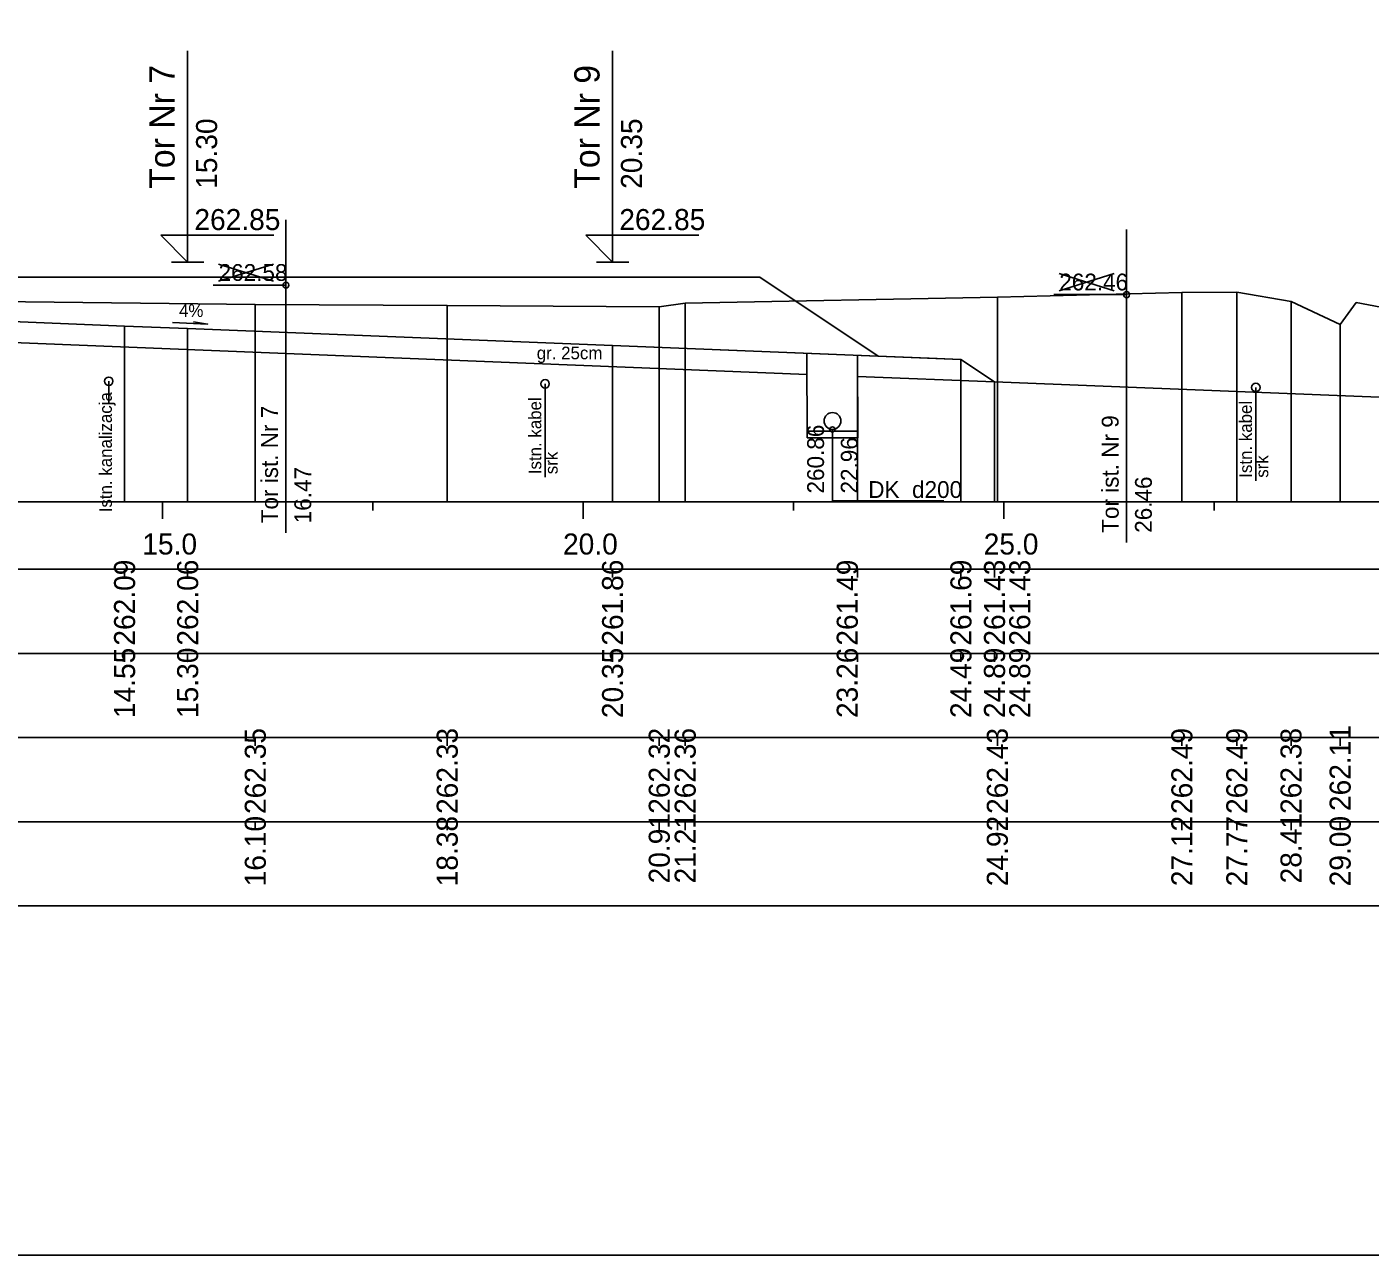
# Model space of a CAD drawing. Extents: x 6516023 to 6560129, y 5513077 to 5529206.
# Drawn here: x 6519154.1 to 6519170.07, y 5514484.66 to 5514499.25 of the extents above; entities that cross this region are included whole.
import ezdxf

# ---------------------------------------------------------------- set-up
doc = ezdxf.new("R2010")
doc.units = 0
for name, color, linetype in [('IR_default', 7, 'Continuous'), ('TOR_PRZEK_P-kable', 7, 'Continuous'), ('TOR_PRZEK_P-komponent', 7, 'Continuous'), ('TOR_PRZEK_P-odwodnienie', 7, 'Continuous'), ('TOR_PRZEK_P-opisy', 7, 'Continuous'), ('TOR_PRZEK_P-tabelka istniejace', 7, 'Continuous'), ('TOR_PRZEK_P-tabelka projektowane', 7, 'Continuous'), ('TOR_PRZEK_P-teren istniejacy', 7, 'Continuous'), ('TOR_PRZEK_P-tory istniejace', 7, 'Continuous'), ('TOR_PRZEK_P-tory projektowane', 7, 'Continuous'), ('TOR_PRZEK_P-uklad odniesienia', 7, 'Continuous'), ('TOR_PRZEK_P-warstwa ochronna I', 7, 'Continuous'), ('TOR_PRZEK_P-warstwa ochronna II', 7, 'Continuous'), ('TOR_RAMKI-ramka+tabelka 1', 7, 'Continuous')]:
    doc.layers.add(name, color=color, linetype=linetype)

msp = doc.modelspace()

# ---------------------------------------------------------------- linework, layer by layer
at = {"layer": 'IR_default'}
msp.add_lwpolyline([(6519153.577, 5514496.276), (6519154.263, 5514496.276), (6519157.763, 5514496.276), (6519158.613, 5514496.276), (6519159.313, 5514496.276), (6519160.893, 5514496.276), (6519162.813, 5514496.276), (6519163.448, 5514495.852), (6519164.221, 5514495.337), (6519164.826, 5514495.313), (6519165.203, 5514495.298), (6519165.602, 5514495.032), (6519173.253, 5514494.726), (6519174.063, 5514494.186), (6519174.463, 5514494.186), (6519175.375, 5514494.794)], dxfattribs=at)
at = {"layer": 'TOR_PRZEK_P-kable'}
for p, q in [((6519155.075, 5514495.04), (6519155.075, 5514494.77)), ((6519160.261, 5514495.009), (6519160.261, 5514493.899)), ((6519168.708, 5514494.967), (6519168.708, 5514493.857))]:
    msp.add_line(p, q, dxfattribs=at)
for centre in [(6519155.075, 5514495.04), (6519160.261, 5514495.009), (6519168.708, 5514494.967)]:
    msp.add_circle(centre, 0.05, dxfattribs=at)
at = {"layer": 'TOR_PRZEK_P-komponent'}
msp.add_lwpolyline([(6519153.013, 5514496.275), (6519154.263, 5514496.276), (6519157.763, 5514496.276), (6519159.313, 5514496.276), (6519162.813, 5514496.276), (6519164.221, 5514495.337), (6519161.063, 5514495.464), (6519156.013, 5514495.666), (6519155.263, 5514495.696), (6519153.638, 5514495.761)], dxfattribs=at)
at = {"layer": 'TOR_PRZEK_P-odwodnienie'}
for p, q in [((6519163.376, 5514494.367), (6519163.373, 5514495.371)), ((6519163.976, 5514494.369), (6519163.973, 5514495.347)), ((6519163.976, 5514494.448), (6519163.376, 5514494.448)), ((6519163.976, 5514494.368), (6519163.376, 5514494.368))]:
    msp.add_line(p, q, dxfattribs=at)
msp.add_lwpolyline([(6519163.676, 5514494.468), (6519163.676, 5514493.617), (6519165.001, 5514493.617)], dxfattribs=at)
for centre, radius in [((6519163.676, 5514494.568), 0.1), ((6519163.676, 5514494.468), 0.03)]:
    msp.add_circle(centre, radius, dxfattribs=at)
at = {"layer": 'TOR_PRZEK_P-opisy'}
msp.add_lwpolyline([(6519155.831, 5514495.738), (6519156.249, 5514495.719), (6519156.081, 5514495.747)], dxfattribs=at)
at = {"layer": 'TOR_PRZEK_P-tabelka istniejace'}
for p, q in [((6519156.817, 5514490.706), (6519156.817, 5514490.806)), ((6519159.098, 5514490.706), (6519159.098, 5514490.806)), ((6519161.618, 5514490.706), (6519161.618, 5514490.806)), ((6519161.926, 5514490.706), (6519161.926, 5514490.806)), ((6519165.636, 5514490.706), (6519165.636, 5514490.806)), ((6519167.829, 5514490.706), (6519167.829, 5514490.806)), ((6519168.482, 5514490.706), (6519168.482, 5514490.806)), ((6519169.126, 5514490.706), (6519169.126, 5514490.806)), ((6519169.71, 5514490.706), (6519169.71, 5514490.806)), ((6519089.663, 5514489.806), (6519183.463, 5514489.806)), ((6519156.817, 5514489.706), (6519156.817, 5514489.806)), ((6519159.098, 5514489.706), (6519159.098, 5514489.806)), ((6519161.618, 5514489.706), (6519161.618, 5514489.806)), ((6519161.926, 5514489.706), (6519161.926, 5514489.806)), ((6519165.636, 5514489.706), (6519165.636, 5514489.806)), ((6519167.829, 5514489.706), (6519167.829, 5514489.806)), ((6519168.482, 5514489.706), (6519168.482, 5514489.806)), ((6519169.126, 5514489.706), (6519169.126, 5514489.806)), ((6519169.71, 5514489.706), (6519169.71, 5514489.806))]:
    msp.add_line(p, q, dxfattribs=at)
for points in [[(6519165.636, 5514496.039), (6519165.636, 5514493.806), (6519165.636, 5514493.676), (6519165.636, 5514493.606)], [(6519167.829, 5514496.095), (6519167.829, 5514493.806), (6519167.829, 5514493.676), (6519167.829, 5514493.606)], [(6519168.482, 5514496.099), (6519168.482, 5514493.806), (6519168.482, 5514493.676), (6519168.482, 5514493.606)], [(6519156.817, 5514495.953), (6519156.817, 5514493.806), (6519156.817, 5514493.676), (6519156.817, 5514493.606)], [(6519159.098, 5514495.94), (6519159.098, 5514493.806), (6519159.098, 5514493.676), (6519159.098, 5514493.606)], [(6519161.618, 5514495.923), (6519161.618, 5514493.806), (6519161.618, 5514493.676), (6519161.618, 5514493.606)], [(6519161.926, 5514495.969), (6519161.926, 5514493.806), (6519161.926, 5514493.676), (6519161.926, 5514493.606)], [(6519169.126, 5514495.988), (6519169.126, 5514493.806), (6519169.126, 5514493.676), (6519169.126, 5514493.606)], [(6519169.71, 5514495.716), (6519169.71, 5514493.806), (6519169.71, 5514493.676), (6519169.71, 5514493.606)]]:
    msp.add_lwpolyline(points, dxfattribs=at)
msp.add_lwpolyline([(6519089.663, 5514490.806), (6519089.663, 5514488.806), (6519183.463, 5514488.806), (6519183.463, 5514490.806)], close=True, dxfattribs=at)
at = {"layer": 'TOR_PRZEK_P-tabelka projektowane'}
for p, q in [((6519155.263, 5514492.706), (6519155.263, 5514492.806)), ((6519156.013, 5514492.706), (6519156.013, 5514492.806)), ((6519161.063, 5514492.706), (6519161.063, 5514492.806)), ((6519163.974, 5514492.706), (6519163.974, 5514492.806)), ((6519165.203, 5514492.706), (6519165.203, 5514492.806)), ((6519165.602, 5514492.706), (6519165.602, 5514492.806)), ((6519165.602, 5514492.706), (6519165.602, 5514492.806)), ((6519089.663, 5514491.806), (6519183.463, 5514491.806)), ((6519155.263, 5514491.706), (6519155.263, 5514491.806)), ((6519156.013, 5514491.706), (6519156.013, 5514491.806)), ((6519161.063, 5514491.706), (6519161.063, 5514491.806)), ((6519163.974, 5514491.706), (6519163.974, 5514491.806)), ((6519165.203, 5514491.706), (6519165.203, 5514491.806)), ((6519165.602, 5514491.706), (6519165.602, 5514491.806)), ((6519165.602, 5514491.706), (6519165.602, 5514491.806))]:
    msp.add_line(p, q, dxfattribs=at)
for points in [[(6519155.263, 5514495.696), (6519155.263, 5514493.806), (6519155.263, 5514493.676), (6519155.263, 5514493.606)], [(6519156.013, 5514495.666), (6519156.013, 5514493.806), (6519156.013, 5514493.676), (6519156.013, 5514493.606)], [(6519161.063, 5514495.464), (6519161.063, 5514493.806), (6519161.063, 5514493.676), (6519161.063, 5514493.606)], [(6519165.203, 5514495.298), (6519165.203, 5514493.806), (6519165.203, 5514493.676), (6519165.203, 5514493.606)], [(6519163.974, 5514495.097), (6519163.974, 5514493.806), (6519163.974, 5514493.676), (6519163.974, 5514493.606)], [(6519165.602, 5514495.032), (6519165.602, 5514493.806), (6519165.602, 5514493.676), (6519165.602, 5514493.606)], [(6519165.602, 5514495.032), (6519165.602, 5514493.806), (6519165.602, 5514493.676), (6519165.602, 5514493.606)]]:
    msp.add_lwpolyline(points, dxfattribs=at)
msp.add_lwpolyline([(6519089.663, 5514492.806), (6519089.663, 5514490.806), (6519183.463, 5514490.806), (6519183.463, 5514492.806)], close=True, dxfattribs=at)
at = {"layer": 'TOR_PRZEK_P-teren istniejacy'}
msp.add_lwpolyline([(6519150.669, 5514496.022), (6519156.817, 5514495.953), (6519159.098, 5514495.94), (6519161.618, 5514495.923), (6519161.926, 5514495.969), (6519165.636, 5514496.039), (6519167.829, 5514496.095), (6519168.482, 5514496.099), (6519169.126, 5514495.988), (6519169.71, 5514495.716), (6519169.901, 5514495.975), (6519170.424, 5514495.876), (6519172.419, 5514494.978), (6519172.776, 5514494.841), (6519173.027, 5514494.715), (6519173.331, 5514494.692), (6519175.966, 5514494.824), (6519176.202, 5514494.923), (6519176.905, 5514495.108), (6519177.705, 5514495.079), (6519183.463, 5514495.079)], dxfattribs=at)
at = {"layer": 'TOR_PRZEK_P-tory istniejace'}
for p, q in [((6519157.181, 5514496.958), (6519157.181, 5514493.237)), ((6519167.171, 5514496.844), (6519167.171, 5514493.124)), ((6519156.381, 5514496.23), (6519157.033, 5514496.432)), ((6519156.381, 5514496.432), (6519157.033, 5514496.23)), ((6519166.372, 5514496.116), (6519167.023, 5514496.319)), ((6519166.372, 5514496.319), (6519167.023, 5514496.116)), ((6519157.181, 5514496.182), (6519156.315, 5514496.182)), ((6519167.172, 5514496.069), (6519166.306, 5514496.069))]:
    msp.add_line(p, q, dxfattribs=at)
for centre in [(6519157.181, 5514496.182), (6519167.172, 5514496.069)]:
    msp.add_circle(centre, 0.035, dxfattribs=at)
at = {"layer": 'TOR_PRZEK_P-tory projektowane'}
for p, q in [((6519156.013, 5514497.333), (6519156.013, 5514498.966)), ((6519161.063, 5514497.333), (6519161.063, 5514498.966)), ((6519156.013, 5514497.333), (6519156.013, 5514496.456)), ((6519161.063, 5514497.333), (6519161.063, 5514496.456)), ((6519156.013, 5514496.456), (6519155.694, 5514496.775)), ((6519155.694, 5514496.775), (6519157.038, 5514496.775)), ((6519161.063, 5514496.456), (6519160.744, 5514496.775)), ((6519160.744, 5514496.775), (6519162.088, 5514496.775)), ((6519155.821, 5514496.456), (6519156.205, 5514496.456)), ((6519160.871, 5514496.456), (6519161.255, 5514496.456))]:
    msp.add_line(p, q, dxfattribs=at)
at = {"layer": 'TOR_PRZEK_P-uklad odniesienia'}
for p, q in [((6519093.463, 5514493.606), (6519183.463, 5514493.606)), ((6519155.713, 5514493.406), (6519155.713, 5514493.606)), ((6519158.213, 5514493.506), (6519158.213, 5514493.606)), ((6519160.713, 5514493.406), (6519160.713, 5514493.606)), ((6519163.213, 5514493.506), (6519163.213, 5514493.606)), ((6519165.713, 5514493.406), (6519165.713, 5514493.606)), ((6519168.213, 5514493.506), (6519168.213, 5514493.606))]:
    msp.add_line(p, q, dxfattribs=at)
at = {"layer": 'TOR_PRZEK_P-warstwa ochronna I'}
for points in [[(6519143.911, 5514495.072), (6519153.638, 5514495.461), (6519153.638, 5514495.511), (6519163.374, 5514495.121)], [(6519163.974, 5514495.097), (6519165.602, 5514495.032)]]:
    msp.add_lwpolyline(points, dxfattribs=at)
at = {"layer": 'TOR_PRZEK_P-warstwa ochronna II'}
msp.add_lwpolyline([(6519153.638, 5514495.761), (6519155.263, 5514495.696), (6519156.013, 5514495.666), (6519161.063, 5514495.464), (6519165.203, 5514495.298), (6519165.602, 5514495.032), (6519173.253, 5514494.726), (6519174.063, 5514494.186), (6519174.463, 5514494.186), (6519175.375, 5514494.794)], dxfattribs=at)
at = {"layer": 'TOR_RAMKI-ramka+tabelka 1'}
msp.add_lwpolyline([(6519087.013, 5514513.156), (6519334.513, 5514513.156), (6519334.513, 5514484.656), (6519087.013, 5514484.656)], close=True, dxfattribs=at)

# ---------------------------------------------------------------- texts
at = {"layer": 'TOR_PRZEK_P-kable'}
for s, height, p in [('Istn. kanalizacja', 0.14999, (6519155.113, 5514493.483)), ('Istn. kabel', 0.14999, (6519160.216, 5514493.935)), ('Istn. kabel', 0.14999, (6519168.662, 5514493.893)), ('srk', 0.15, (6519160.41, 5514493.935)), ('srk', 0.15, (6519168.856, 5514493.893))]:
    msp.add_text(s, height=height, rotation=90.0511, dxfattribs=at).set_placement(p)
at = {"layer": 'TOR_PRZEK_P-odwodnienie'}
for s, rotation, p in [('260.86', 90, (6519163.576, 5514493.706)), ('22.96', 90, (6519163.976, 5514493.706)), ('DK_d200', 360, (6519164.102, 5514493.653))]:
    msp.add_text(s, height=0.2, rotation=rotation, dxfattribs=at).set_placement(p)
at = {"layer": 'TOR_PRZEK_P-opisy'}
msp.add_text('4%', height=0.15, rotation=359.8485, dxfattribs=at).set_placement((6519155.91, 5514495.804))
at = {"layer": 'TOR_PRZEK_P-tabelka istniejace'}
for s, p in [('262.11', (6519169.835, 5514489.933)), ('262.35', (6519156.942, 5514489.897)), ('262.33', (6519159.223, 5514489.898)), ('262.32', (6519161.743, 5514489.9)), ('262.36', (6519162.051, 5514489.898)), ('262.43', (6519165.761, 5514489.898)), ('262.49', (6519167.954, 5514489.898)), ('262.49', (6519168.607, 5514489.898)), ('262.38', (6519169.251, 5514489.898)), ('16.10', (6519156.942, 5514489.038)), ('18.38', (6519159.223, 5514489.038)), ('20.91', (6519161.743, 5514489.073)), ('21.21', (6519162.051, 5514489.073)), ('24.92', (6519165.761, 5514489.04)), ('27.12', (6519167.954, 5514489.04)), ('27.77', (6519168.607, 5514489.038)), ('28.41', (6519169.251, 5514489.073)), ('29.00', (6519169.835, 5514489.038))]:
    msp.add_text(s, height=0.25, rotation=90, dxfattribs=at).set_placement(p)
at = {"layer": 'TOR_PRZEK_P-tabelka projektowane'}
for s, p in [('262.09', (6519155.388, 5514491.898)), ('262.06', (6519156.138, 5514491.898)), ('261.86', (6519161.188, 5514491.898)), ('261.49', (6519163.977, 5514491.898)), ('261.69', (6519165.328, 5514491.898)), ('261.43', (6519165.727, 5514491.898)), ('261.43', (6519166.027, 5514491.898)), ('14.55', (6519155.388, 5514491.037)), ('15.30', (6519156.138, 5514491.038)), ('20.35', (6519161.188, 5514491.037)), ('23.26', (6519163.977, 5514491.038)), ('24.49', (6519165.328, 5514491.038)), ('24.89', (6519165.727, 5514491.038)), ('24.89', (6519166.027, 5514491.038))]:
    msp.add_text(s, height=0.25, rotation=90, dxfattribs=at).set_placement(p)
at = {"layer": 'TOR_PRZEK_P-tory istniejace'}
for s, p in [('262.58', (6519156.381, 5514496.232)), ('262.46', (6519166.372, 5514496.119))]:
    msp.add_text(s, height=0.2, dxfattribs=at).set_placement(p)
for s, rotation, p in [('Tor ist. Nr 7', 90.0511, (6519157.087, 5514493.352)), ('Tor ist. Nr 9', 90.0511, (6519167.078, 5514493.239)), ('16.47', 90, (6519157.481, 5514493.352)), ('26.46', 90, (6519167.472, 5514493.239))]:
    msp.add_text(s, height=0.2, rotation=rotation, dxfattribs=at).set_placement(p)
at = {"layer": 'TOR_PRZEK_P-tory projektowane'}
for s, height, p in [('Tor Nr 7', 0.3, (6519155.858, 5514497.327)), ('Tor Nr 9', 0.3, (6519160.908, 5514497.327)), ('15.30', 0.25, (6519156.363, 5514497.326)), ('20.35', 0.25, (6519161.413, 5514497.326))]:
    msp.add_text(s, height=height, rotation=90, dxfattribs=at).set_placement(p)
for p in [(6519156.093, 5514496.836), (6519161.143, 5514496.836)]:
    msp.add_text('262.85', height=0.25, dxfattribs=at).set_placement(p)
at = {"layer": 'TOR_PRZEK_P-uklad odniesienia'}
for s, p in [('15.0', (6519155.474, 5514492.981)), ('20.0', (6519160.474, 5514492.981)), ('25.0', (6519165.474, 5514492.981))]:
    msp.add_text(s, height=0.25, dxfattribs=at).set_placement(p)
at = {"layer": 'TOR_PRZEK_P-warstwa ochronna I'}
msp.add_text('gr. 25cm', height=0.15, dxfattribs=at).set_placement((6519160.162, 5514495.301))

doc.saveas('drawing.dxf')
